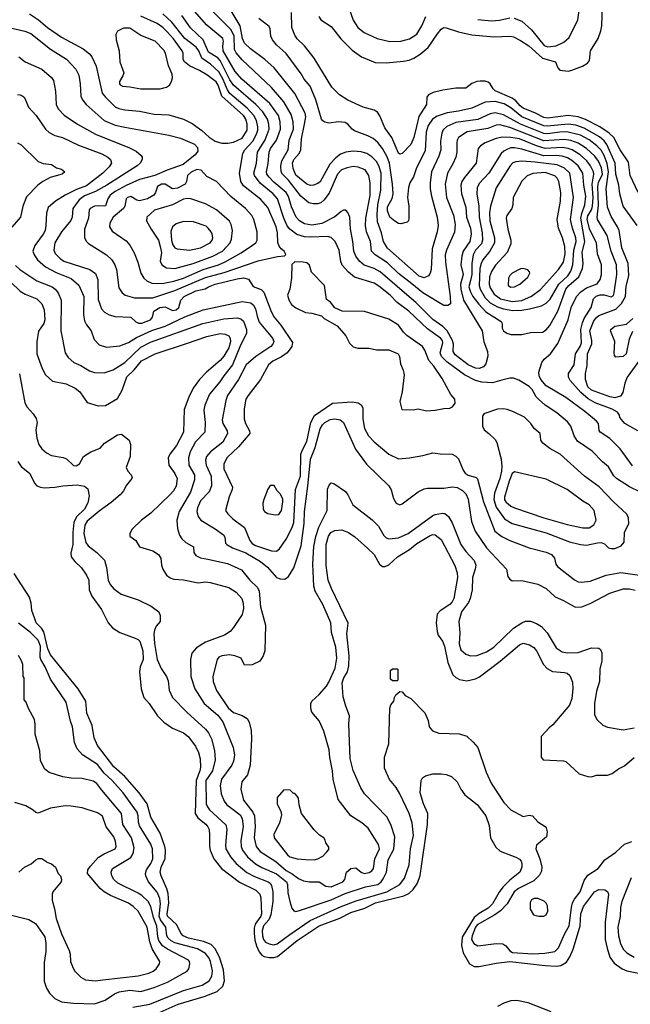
# Model space of a CAD drawing. Extents: x 997028 to 1115134, y 536408 to 618974.
# Tile 439 of 473: x 1076574 to 1081573, y 571484 to 579540. Entities that reach past the tile are written whole.
import ezdxf

# ---------------------------------------------------------------- set-up
doc = ezdxf.new("R2010")
doc.units = 0

msp = doc.modelspace()

# ---------------------------------------------------------------- linework, layer by layer
at = {"layer": '0CON10XD'}
for points in [[(1081634.3, 576175), (1081528.6, 576235), (1081486.7, 576285), (1081483.3, 576305), (1081467.9, 576327.9), (1081423, 576353), (1081285, 576406.2), (1081228, 576438), (1081168.5, 576488.5), (1081079.1, 576589.1), (1081066.5, 576615), (1081067.5, 576645), (1081112.7, 576715), (1081124.7, 576805), (1081161.7, 576865), (1081172.5, 576895), (1081167.7, 577005), (1081180.8, 577059.2), (1081194.5, 577095.5), (1081251.2, 577185), (1081271.5, 577255), (1081293.6, 577276.4), (1081325, 577288.1), (1081357.6, 577287.6), (1081415, 577271.2), (1081435, 577284.4), (1081440.7, 577305), (1081462.6, 577455), (1081458.7, 577535), (1081416.8, 577645), (1081383.7, 577773.7), (1081305.2, 577905.2), (1081301.6, 577925), (1081311.6, 578021.6), (1081306.8, 578175), (1081312.9, 578207.1), (1081344.6, 578275), (1081337.4, 578327.4), (1081312.8, 578382.8), (1081282.5, 578422.5), (1081215, 578485.7), (1081145, 578529.6), (1081085, 578550.5), (1081035, 578558.8), (1080865, 578549.4), (1080585, 578659), (1080505, 578679.3), (1080475, 578675.7), (1080405, 578648.9), (1080237.1, 578622.9), (1080166.4, 578575), (1080154.6, 578555), (1080152.2, 578532.2), (1080153.1, 578455), (1080145.5, 578415), (1080120.9, 578359.1), (1080076.9, 578283.1), (1080055.9, 578195), (1080069.1, 578085), (1080125, 577940), (1080138.2, 577865), (1080132.4, 577802.4), (1080067.1, 577652.9), (1080058.2, 577615), (1080058.6, 577555), (1080098.6, 577275), (1080100, 577215), (1080079.3, 577200.7), (1080045, 577202), (1079875, 577305.3), (1079785, 577378.6), (1079675, 577462.4), (1079585, 577551.8), (1079485.2, 577615.2), (1079453.5, 577645), (1079445.5, 577725), (1079413.3, 577803.3), (1079405.3, 577855), (1079408.6, 577915), (1079442, 578102), (1079443.4, 578205), (1079432.5, 578265), (1079402.4, 578312.4), (1079345, 578333.2), (1079305, 578337.3), (1079255, 578328.2), (1079209.2, 578310.8), (1079174.7, 578275), (1079108.3, 578121.7), (1079065, 578061.8), (1079038.6, 578041.4), (1079015, 578033.8), (1078975, 578032.3), (1078942.1, 578042.1), (1078874.6, 578095), (1078775, 578225.9), (1078724.5, 578275), (1078713.1, 578295), (1078712, 578345), (1078720, 578385), (1078772, 578475), (1078780.9, 578555), (1078815.8, 578645), (1078813.5, 578705), (1078796.4, 578765), (1078736.6, 578866.6), (1078635.4, 578985), (1078395, 579211.8), (1078345, 579267.3), (1078333.2, 579295), (1078330, 579405), (1078305, 579457.8), (1077995, 579770.4)], [(1079235, 579730.8), (1079304.5, 579535), (1079341.9, 579475), (1079395, 579435.5), (1079500, 579385), (1079605, 579361.8), (1079695.3, 579364.7), (1079765, 579383.5), (1079825, 579422.5), (1079865, 579490), (1079898.5, 579565)], [(1081590.5, 575890.5), (1081488.6, 576028.6), (1081405, 576113.1), (1081325.8, 576165), (1081318.3, 576178.3), (1081311.4, 576235), (1081295.8, 576255), (1081200, 576335), (1081045, 576448.9), (1080885, 576543.1), (1080840.8, 576595), (1080826.3, 576625), (1080824.2, 576655), (1080847.6, 576735), (1080867.2, 576762.8), (1080919.4, 576805), (1080978.3, 576891.7), (1081064.6, 577085), (1081087.5, 577185), (1081131.8, 577275), (1081167, 577313), (1081215, 577345.3), (1081300.9, 577379.1), (1081325.5, 577415), (1081336.4, 577455), (1081337.3, 577535), (1081304.7, 577625), (1081294.6, 577715), (1081240.3, 577820.3), (1081220.1, 577905), (1081225.7, 577935), (1081255.6, 577984.4), (1081264.4, 578015), (1081268.6, 578085), (1081261.7, 578195), (1081275.2, 578275), (1081272.6, 578295), (1081248, 578345), (1081216.3, 578385), (1081162.7, 578432.7), (1081095.4, 578475), (1081065, 578486.6), (1081015, 578494.5), (1080875, 578486.1), (1080805, 578508.1), (1080665, 578564.1), (1080595, 578577.1), (1080525, 578578.4), (1080475, 578568.8), (1080385, 578533.3), (1080345, 578508.6), (1080327.1, 578485), (1080311.2, 578365), (1080215, 578249.4), (1080194.6, 578215), (1080186.2, 578185), (1080189.3, 578115), (1080226.4, 578005), (1080231.6, 577925), (1080263.6, 577835), (1080269.5, 577785), (1080259.1, 577725), (1080204.6, 577645), (1080192.3, 577605), (1080186, 577535), (1080203.5, 577455), (1080183.1, 577376.9), (1080184.8, 577335), (1080206, 577246), (1080359.5, 576995), (1080373.8, 576903.8), (1080403.5, 576825), (1080406.6, 576786.6), (1080391.2, 576725), (1080369.9, 576700.1), (1080335, 576684.8), (1080305, 576687.4), (1080245, 576714.7), (1080137.7, 576797.7), (1080123.5, 576825), (1080123.9, 576885), (1080117.8, 576915), (1080074, 576994), (1080039, 577029), (1079955, 577087.8), (1079815.8, 577225.8), (1079724.5, 577304.5), (1079525.5, 577475.5), (1079475, 577503.5), (1079395, 577532.2), (1079356.9, 577565), (1079325.4, 577605), (1079309.4, 577645), (1079302.3, 577725), (1079282.4, 577827.6), (1079275.6, 577925), (1079261.2, 577961.2), (1079245, 577982.5), (1079225, 577981.2), (1079205, 577970.8), (1079152.4, 577927.6), (1079047.9, 577872.1), (1078965, 577858.6), (1078905, 577869.7), (1078863.6, 577895), (1078836.1, 577925), (1078798.2, 578008.2), (1078775, 578093.3), (1078756.2, 578126.2), (1078655, 578210.3), (1078615, 578251.2), (1078597.8, 578275), (1078594.7, 578295), (1078607.7, 578362.3), (1078615.2, 578455), (1078627.1, 578485), (1078675.7, 578555), (1078709.5, 578645), (1078706.7, 578705), (1078691.2, 578755), (1078620.3, 578855), (1078393.5, 579053.5), (1078338.4, 579115), (1078240.7, 579285), (1078235.8, 579324.2), (1078241.8, 579365), (1078235.8, 579385.8), (1078104.6, 579495), (1077964.8, 579654.8)], [(1081691.7, 576815), (1081545.9, 576615), (1081527.1, 576565), (1081510.2, 576489.8), (1081491.5, 576458.5), (1081445, 576446), (1081405, 576452.9), (1081255, 576508.3), (1081225, 576537.3), (1081206.1, 576595), (1081205.6, 576644.4), (1081218.3, 576711.7), (1081223, 576805), (1081258.6, 576888.6), (1081258.7, 576915), (1081241.9, 576995), (1081273.9, 577075), (1081295, 577103.7), (1081315, 577119.4), (1081455, 577172.7), (1081501.7, 577218.3), (1081533.6, 577275), (1081538.8, 577358.8), (1081559.2, 577445), (1081555.3, 577545), (1081504.1, 577674.1), (1081481.2, 577815), (1081468.7, 577845), (1081415, 577930.6), (1081385.3, 578005), (1081375.3, 578155), (1081393, 578295), (1081384.2, 578364.2), (1081358.2, 578428.2), (1081332.8, 578472.8), (1081298.8, 578508.8), (1081235, 578557.6), (1081165, 578596.2), (1081052, 578622), (1080995, 578620.5), (1080895, 578606.6), (1080865, 578609.4), (1080675, 578685.8), (1080535, 578762), (1080465, 578776.6), (1080425, 578770.4), (1080325, 578723.5), (1080145, 578698.6), (1080070, 578665), (1080041.8, 578638.2), (1080029.5, 578610.5), (1080020, 578545), (1080021.2, 578475), (1080005.7, 578424.3), (1079945.4, 578295), (1079934.7, 578205), (1079934.7, 578155), (1079944, 578095), (1079992, 577925), (1079998.9, 577855), (1079992.3, 577805), (1079950.7, 577665), (1079941.8, 577495), (1079934.4, 577465), (1079920.6, 577445), (1079885, 577428.2), (1079845, 577442), (1079585, 577669.2), (1079552.2, 577725), (1079535.6, 577795.6), (1079504.2, 577885), (1079499, 577945), (1079506.1, 578023.9), (1079531.6, 578145), (1079532.2, 578285), (1079514.4, 578344.4), (1079495, 578380), (1079457.8, 578417.8), (1079415.7, 578445), (1079368.7, 578458.7), (1079305, 578465.4), (1079245, 578456.2), (1079201.3, 578438.7), (1079161.5, 578408.5), (1079112.8, 578357.2), (1079035, 578214.4), (1079015, 578199.1), (1078978.8, 578185), (1078955, 578183.3), (1078925, 578193.3), (1078835, 578267.3), (1078811.6, 578321.6), (1078806.6, 578365), (1078818.4, 578395), (1078861.4, 578445), (1078875.8, 578474.2), (1078881.5, 578565), (1078906.5, 578685), (1078917.1, 578745), (1078911.6, 578775), (1078826.6, 578936.6), (1078657.3, 579145), (1078581.5, 579215), (1078462.2, 579302.2), (1078415, 579348.5), (1078396.7, 579385), (1078378.6, 579488.6), (1078305, 579612.5)], [(1081636.7, 578126.7), (1081572.5, 578265), (1081558.2, 578375), (1081489.7, 578475), (1081438.1, 578575), (1081400.1, 578610.1), (1081323.3, 578663.3), (1081206.9, 578723.1), (1081145, 578745.7), (1081065, 578757.1), (1080895, 578733.6), (1080865, 578738.3), (1080796.2, 578776.1), (1080695, 578816.1), (1080670.3, 578835), (1080636.3, 578876.3), (1080605, 578899), (1080466.7, 578956.7), (1080448.8, 578975), (1080425.4, 579015), (1080409, 579029), (1080385, 579036.7), (1080343.3, 579036.7), (1080315, 579033.6), (1080275, 579017.8), (1080225, 578980), (1080145, 578978.4), (1080036.6, 578963.4), (1079960, 578945), (1079921.4, 578925), (1079908.1, 578905), (1079903.1, 578845), (1079842, 578748), (1079821, 578665), (1079799.7, 578575), (1079775, 578518.1), (1079705, 578444.2), (1079685, 578438.6), (1079675, 578447.1), (1079620, 578575), (1079561.8, 578655), (1079522.8, 578752.7), (1079502.1, 578782.1), (1079475, 578799.6), (1079386, 578825), (1079260.2, 578880.2), (1079192.5, 578925), (1079128.8, 578988.8), (1078984.7, 579224.7), (1078905.6, 579325), (1078845, 579382.9), (1078825, 579414), (1078801.5, 579475), (1078799.7, 579599.7)], [(1079021.5, 579565), (1079038.3, 579538.3), (1079125, 579483.1), (1079203.5, 579383.5), (1079295, 579291.1), (1079372.5, 579235), (1079485, 579188.1), (1079575, 579185.6), (1079715, 579199.1), (1079761.2, 579208.8), (1079800.8, 579225), (1079852.7, 579257.3), (1079919, 579311), (1079994.8, 579425.2), (1080025, 579462.2), (1080045, 579474.5), (1080065, 579473.5), (1080165, 579439.6), (1080274.7, 579414.7), (1080455, 579400), (1080585, 579405.3), (1080615, 579398.4), (1080675, 579368.7), (1080740.9, 579325), (1080855, 579225.3), (1080959.2, 579195), (1080978, 579145), (1080995, 579127.5), (1081065, 579119.1), (1081095, 579125.4), (1081180.2, 579159.8), (1081220.8, 579185), (1081237.5, 579205), (1081247.5, 579285), (1081309.4, 579385), (1081332, 579448), (1081339.3, 579490.7), (1081345.5, 579655)], [(1080622.8, 579552.8), (1080685, 579526.9), (1080765, 579455.5), (1080867.9, 579327.9), (1080895, 579318), (1080964.6, 579325.4), (1081027.5, 579355), (1081073.1, 579395), (1081142, 579538), (1081159.6, 579655)], [(1076475, 579478.5), (1076616.7, 579445), (1076665, 579425.4), (1076827.3, 579297.3), (1076957.4, 579217.4), (1077034.7, 579134.7), (1077058.2, 579085), (1077069.6, 579015), (1077075.4, 578915), (1077087.5, 578885), (1077116.9, 578845), (1077264.8, 578714.8), (1077355, 578676.1), (1077435, 578660.7), (1077795, 578594.6), (1077889.6, 578569.6), (1078005, 578521.5), (1078028.5, 578495), (1078031.5, 578465), (1078010.5, 578435), (1077912.7, 578355), (1077781.5, 578308.5), (1077680.6, 578265), (1077555, 578232.6), (1077445.5, 578184.5), (1077355.4, 578135), (1077315.4, 578105), (1077294.6, 578075), (1077275, 578018), (1077265, 578012.9), (1077215, 578017.3), (1077186.8, 578013.2), (1077150, 577995), (1077142.5, 577985), (1077137.1, 577915), (1077103.6, 577825), (1077104.3, 577754.3), (1077120, 577725), (1077137.6, 577707.6), (1077285, 577615.5), (1077328.5, 577575), (1077352.5, 577535), (1077365, 577496.7), (1077386.3, 577346.3), (1077411.4, 577305), (1077436.2, 577285), (1077515, 577264.6), (1077665, 577264.8), (1077845, 577323), (1078095, 577430.7), (1078248.4, 577471.6), (1078525, 577567.1), (1078685, 577602.5), (1078741.7, 577608.3), (1078751.7, 577618.3), (1078740, 577645), (1078714.3, 577664.3), (1078697, 577687), (1078688.1, 577718.1), (1078684.7, 577795.3), (1078674.8, 577844.8), (1078605, 578001.9), (1078549.2, 578069.2), (1078405, 578180.9), (1078384.7, 578215), (1078373.4, 578285), (1078401.1, 578445), (1078417.1, 578475), (1078482.4, 578545), (1078512.1, 578602.1), (1078524.3, 578635), (1078524, 578664), (1078511.1, 578715), (1078490.9, 578755), (1078435, 578815.2), (1078295, 578935.8), (1078275, 578965.3), (1078236.9, 579055), (1078205, 579112.3), (1078135.4, 579175.4), (1078064.4, 579224.4), (1078039.4, 579285), (1078017.9, 579315), (1077925, 579385.9), (1077818.7, 579518.7), (1077745, 579588.6)], [(1076655, 579588.5), (1076728.2, 579538.2), (1076802.2, 579475), (1076916.9, 579396.9), (1077092.6, 579302.6), (1077145, 579260.8), (1077164.6, 579234.6), (1077198.8, 579158.8), (1077249.5, 578939.5), (1077275.5, 578905), (1077355, 578825.4), (1077385, 578811.8), (1077435, 578801.5), (1077555, 578791.2), (1077675, 578768), (1077795, 578760.4), (1077915, 578725.6), (1077985, 578690.6), (1078065, 578633.6), (1078125, 578579.5), (1078175, 578547.1), (1078229.1, 578529.1), (1078279.1, 578529.1), (1078325, 578538.8), (1078395, 578569.3), (1078435.2, 578635), (1078434.8, 578685), (1078424, 578725), (1078405.1, 578755.1), (1078227.5, 578915), (1078198.7, 579005), (1078181.7, 579031.7), (1078105, 579088.2), (1078045, 579124.7), (1077963.4, 579163.4), (1077922.1, 579195), (1077912.9, 579215), (1077911.2, 579265), (1077903.2, 579285), (1077832.9, 579382.9), (1077785, 579437.2), (1077746.4, 579476.4), (1077699, 579509), (1077565, 579567.5)], [(1081835.8, 575585.8), (1081565, 575719.1), (1081460.6, 575785), (1081437.9, 575807.9), (1081395, 575880.8), (1081345, 575921.4), (1081260.5, 576010.5), (1081140.8, 576090.9), (1081113.9, 576133.9), (1081085.4, 576215), (1081059.6, 576249.6), (1080971.9, 576321.9), (1080875.7, 576385), (1080820.6, 576435), (1080802.5, 576455), (1080770, 576515), (1080745, 576538.9), (1080660.3, 576590.3), (1080615, 576607.1), (1080585, 576607.1), (1080520.2, 576589.8), (1080445, 576569.6), (1080356.2, 576573.8), (1080305, 576587.2), (1080215, 576633.5), (1080071.8, 576741.8), (1080026.2, 576785), (1080016.2, 576815), (1080039.2, 576895), (1080034.1, 576915), (1080017.7, 576935), (1079911.6, 577011.6), (1079760.8, 577155), (1079664.8, 577224.8), (1079605.4, 577285), (1079515, 577360), (1079475, 577383.5), (1079315, 577433.5), (1079265, 577473.3), (1079212.6, 577532.6), (1079202.3, 577562.3), (1079190.4, 577655), (1079155.4, 577725), (1079125, 577758.5), (1079095, 577765.3), (1078955, 577759.5), (1078905, 577763.3), (1078842.8, 577782.8), (1078785.9, 577825.9), (1078764.5, 577854.5), (1078734.9, 577914.9), (1078685.2, 578075.2), (1078648.4, 578115), (1078543.5, 578203.5), (1078495.3, 578265), (1078490.6, 578285), (1078513.3, 578365), (1078520.8, 578455), (1078583.1, 578556.9), (1078615.7, 578645), (1078613.3, 578685), (1078601.7, 578725), (1078565, 578785.9), (1078506.8, 578846.8), (1078323.4, 579005), (1078295, 579046.7), (1078216, 579206), (1078195, 579227.8), (1078119.5, 579275), (1078074.5, 579374.5), (1077973, 579473), (1077900.7, 579575)], [(1080165, 578791.9), (1080072.3, 578777.7), (1079990.6, 578749.4), (1079953.2, 578725), (1079917.2, 578672.8), (1079901.6, 578618.4), (1079893.7, 578466.4), (1079823.4, 578326.6), (1079796.8, 578253.2), (1079767.3, 578205), (1079755.6, 578165.6), (1079748.1, 578085), (1079760, 578015), (1079760, 577915), (1079755.9, 577894.1), (1079745, 577882.5), (1079695, 577869.2), (1079675, 577872.9), (1079645, 577890), (1079605, 577924.2), (1079585.4, 577975), (1079585, 578008), (1079622.2, 578077.8), (1079631.3, 578115), (1079626.6, 578195), (1079602, 578365), (1079582.5, 578417.5), (1079545, 578485.5), (1079504.6, 578535), (1079467.2, 578567.2), (1079425, 578589.4), (1079315, 578630.4), (1079294.4, 578645), (1079261.4, 578685), (1079238.2, 578698.2), (1079185, 578702.7), (1079105, 578694.2), (1079071.2, 578701.2), (1079055, 578711.2), (1079045, 578726.7), (1078997.6, 578885), (1078951.5, 578995), (1078902, 579052), (1078876.9, 579096.9), (1078755, 579262.9), (1078676.9, 579335), (1078643.1, 579375), (1078628.6, 579405), (1078625.6, 579465), (1078615.6, 579485), (1078530.3, 579550.3)], [(1080325, 579540), (1080435, 579531.2), (1080502.9, 579537.1), (1080585, 579554.5)], [(1077565, 578973.3), (1077725, 578974.3), (1077775, 578988), (1077800, 579005), (1077817.3, 579032.7), (1077824.2, 579065), (1077821.4, 579095), (1077791.4, 579161.4), (1077767.1, 579265), (1077755, 579290.8), (1077682, 579365), (1077565, 579410.6), (1077475, 579471.4), (1077425, 579470.8), (1077373.9, 579446.1), (1077361.7, 579418.3), (1077362.5, 579375), (1077388.5, 579285), (1077394.4, 579195), (1077425.7, 579105), (1077419.1, 579080.9), (1077390.8, 579035), (1077390, 579015), (1077395.7, 579005.7), (1077415, 578995.7), (1077475, 578991.1), (1077565, 578973.3)], [(1076567.5, 579235), (1076620, 579195), (1076756.2, 579136.2), (1076835, 579066), (1076850.9, 579040.9), (1076866.9, 578955), (1076872.5, 578845), (1076889.1, 578809.1), (1076937.4, 578757.4), (1077046.3, 578686.3), (1077195, 578602.7), (1077472.6, 578492.6), (1077526.2, 578465), (1077568.8, 578428.8), (1077576.2, 578415), (1077576, 578395), (1077559.2, 578365), (1077534.3, 578345), (1077287.7, 578185), (1077195, 578132.9), (1077105, 578099.1), (1077060.8, 578065), (1077007.8, 577995), (1077003.3, 577925), (1076992.7, 577897.3), (1076916.3, 577803.7), (1076862.7, 577715), (1076854.5, 577655), (1076865, 577627.1), (1076905.3, 577585.3), (1076934.7, 577564.7), (1077148.8, 577495), (1077195, 577464.2), (1077214.6, 577414.6), (1077215, 577250), (1077242.7, 577175), (1077266.9, 577146.9), (1077305, 577125.4), (1077355, 577111.5), (1077485, 577107.1), (1077525, 577068.5), (1077547, 577057), (1077575, 577057.6), (1077644.2, 577085), (1077661.4, 577105), (1077672.9, 577155), (1077722, 577185), (1077765, 577189.3), (1077825, 577159.7), (1077854.4, 577165), (1077875.4, 577185), (1077893.8, 577245), (1077919.1, 577275), (1078015, 577320.7), (1078091.7, 577338.3), (1078119.2, 577355), (1078174.2, 577375), (1078355, 577418.8), (1078406.4, 577426.4), (1078446.1, 577416.1), (1078485, 577355.6), (1078552, 577332), (1078571.8, 577311.8), (1078632.6, 577152.6), (1078656.3, 577106.3), (1078710.8, 577040.8), (1078807.4, 576897.4), (1078802.9, 576865), (1078764.3, 576815), (1078717.7, 576782.3), (1078647.5, 576745), (1078611.5, 576715), (1078546.5, 576595), (1078443.8, 576465), (1078426, 576434), (1078411.5, 576355), (1078411.5, 576275), (1078423.5, 576235), (1078455.7, 576175), (1078457.1, 576155), (1078364.3, 576045.7), (1078271.2, 575958.8), (1078245.3, 575904.7), (1078246.2, 575865), (1078315.6, 575715), (1078314.4, 575695), (1078289.5, 575635), (1078260, 575525), (1078276.9, 575496.9), (1078319.4, 575455), (1078413.1, 575385), (1078458.5, 575278.5), (1078477.3, 575255), (1078505, 575238), (1078635, 575195.4), (1078675, 575191.9), (1078700.2, 575209.8), (1078755, 575290), (1078804.8, 575385), (1078817, 575425), (1078830.6, 575695), (1078872.9, 575805), (1078875.2, 575985), (1078888.3, 576021.7), (1078925, 576089.2), (1078958.2, 576245), (1078988.1, 576301.9), (1079135, 576402.7), (1079295, 576412.2), (1079345, 576404.3), (1079368.7, 576388.7), (1079382.9, 576365), (1079381.8, 576275), (1079395.8, 576194.2), (1079428.5, 576135), (1079474.7, 576084.7), (1079595, 575984.5), (1079675, 575948.2), (1079766.1, 575953.9), (1079875, 575974.4), (1079957, 575997), (1080017.3, 575987.3), (1080115, 575984.4), (1080145, 575969.4), (1080165, 575946), (1080204.1, 575854.1), (1080220.9, 575830.9), (1080245, 575814.4), (1080310, 575795), (1080322.4, 575782.4), (1080370, 575595), (1080464.7, 575354.7), (1080520.7, 575310.7), (1080585, 575277.5), (1080745, 575218.6), (1080885, 575183.1), (1080926.2, 575165), (1080952, 575135), (1080964, 575085), (1080976, 575065), (1081115, 574957.1), (1081145, 574941.9), (1081175, 574936.9), (1081243.1, 574946.9), (1081375, 574994.5), (1081495, 575016.2), (1081685, 574990.4)], [(1076555, 578926.7), (1076577.5, 578925), (1076600, 578915), (1076612.5, 578902.5), (1076645.7, 578825), (1076709.4, 578755), (1076784.7, 578644.7), (1076816.2, 578616.2), (1076862.6, 578592.6), (1076925, 578575.5), (1077055, 578513.6), (1077245, 578443.2), (1077294.4, 578415), (1077316.7, 578395), (1077324.5, 578365), (1077305.5, 578335), (1077253.5, 578285), (1077120.4, 578179.6), (1077040.2, 578149.8), (1076946.3, 578103.7), (1076866.9, 578055), (1076808, 578002), (1076792.4, 577957.6), (1076788.8, 577855), (1076781.2, 577815), (1076766, 577785), (1076698.1, 577691.9), (1076682.7, 577645), (1076691.8, 577615), (1076718.5, 577575), (1076785, 577516.9), (1076872.1, 577472.1), (1076995, 577421.3), (1077057.2, 577367.2), (1077098, 577275), (1077096.2, 577126.2), (1077103.5, 577075), (1077121.9, 577041.9), (1077160, 576995), (1077182.4, 576922.4), (1077225, 576879.4), (1077285, 576860.9), (1077395, 576871.5), (1077465, 576898.4), (1077531, 576939), (1077655, 576997.4), (1077765, 577033.5), (1077925, 577107.8), (1078074.8, 577165.2), (1078395, 577233.4), (1078465, 577222.9), (1078487.9, 577205), (1078503.8, 577173.8), (1078516.6, 577115), (1078535.4, 577065), (1078642.9, 576935), (1078653.5, 576906.5), (1078647.5, 576885), (1078630.5, 576865), (1078505.8, 576784.2), (1078426.9, 576715), (1078365.3, 576594.7), (1078274.7, 576465), (1078261.2, 576425), (1078232.3, 576265), (1078238.2, 576235), (1078272.9, 576175), (1078273.8, 576155), (1078237, 576083), (1078136.2, 576005), (1078102.3, 575965), (1078096.2, 575935), (1078099.6, 575895), (1078141.6, 575805), (1078145.3, 575724.7), (1078123.7, 575676.3), (1078055, 575602.5), (1078029.6, 575545), (1078023.9, 575515), (1078035.4, 575475.4), (1078058, 575445), (1078175, 575373.8), (1078242.5, 575325), (1078252.9, 575305), (1078257.9, 575257.9), (1078269.2, 575245), (1078315, 575220), (1078425, 575177.7), (1078545.7, 575105.7), (1078601.2, 575061.2), (1078675, 574976.9), (1078705, 574965.7), (1078745, 574962.5), (1078775, 574984), (1078817.5, 575055), (1078877.1, 575235), (1078902.4, 575417.6), (1078905.8, 575515), (1078932.7, 575722.7), (1078954.8, 575945.2), (1078991.7, 576038.3), (1079035, 576192.9), (1079051.5, 576225), (1079072.5, 576245), (1079115, 576269.2), (1079153.4, 576273.4), (1079197.1, 576267.1), (1079225.5, 576245), (1079321.8, 576025), (1079413, 575903), (1079596.1, 575726.1), (1079615, 575693.3), (1079633.5, 575623.5), (1079656.2, 575585), (1079685, 575570.8), (1079705, 575579.2), (1079835, 575677.5)], [(1081630, 577855), (1081514.7, 578014.7), (1081488.1, 578115), (1081478.8, 578185), (1081454, 578275), (1081447.5, 578365), (1081379.8, 578519.8), (1081358.6, 578548.6), (1081320.1, 578580.1), (1081195, 578652.7), (1081125.4, 578675.4), (1081065, 578685.8), (1080895, 578667.3), (1080865, 578670.8), (1080685, 578745.5), (1080595, 578818.7), (1080540.1, 578850.1), (1080465, 578870.5), (1080384.3, 578865.7), (1080274.2, 578815), (1080165, 578791.9)], [(1076555, 578532.5), (1076585, 578516), (1076725, 578380), (1076765, 578362), (1076835, 578356.2), (1076876.4, 578326.4), (1076915.9, 578315.9), (1076942.5, 578295), (1076922.5, 578275), (1076822.6, 578247.4), (1076762, 578215), (1076723.4, 578186.6), (1076630.5, 578090.5), (1076599.3, 578015), (1076580.9, 577925), (1076508.3, 577841.7)], [(1080595, 576963.1), (1080685, 576964.2), (1080755, 576979.5), (1080855, 576983.6), (1080885, 577001.2), (1080913, 577037), (1080979, 577155), (1081045.8, 577335), (1081069.2, 577365), (1081150, 577435), (1081181.3, 577505), (1081186.7, 577545), (1081177.6, 577635), (1081200.9, 577725), (1081167.7, 577915), (1081174.9, 577955.1), (1081200.7, 578025), (1081207.8, 578095), (1081191.7, 578185), (1081184.7, 578285), (1081145.9, 578345), (1081095, 578388.3), (1081058.5, 578408.5), (1081015, 578422.1), (1080965, 578428.8), (1080865, 578426), (1080685, 578481), (1080625, 578490), (1080595, 578490), (1080568.5, 578481.5), (1080536.7, 578465), (1080515.5, 578445), (1080415.4, 578285), (1080335, 578200), (1080318.9, 578165), (1080317.5, 578115), (1080333.9, 578013.9), (1080336.5, 577925), (1080360.4, 577795), (1080363.9, 577735), (1080353.1, 577706.9), (1080304, 577655), (1080284.9, 577615.1), (1080274, 577546), (1080275.7, 577455), (1080265.2, 577405.2), (1080250.2, 577355), (1080263.1, 577313.1), (1080284.2, 577275), (1080331.7, 577211.7), (1080389.7, 577149.7), (1080515, 577070), (1080522.5, 577055), (1080524.3, 577015), (1080535, 576994), (1080561.2, 576975), (1080595, 576963.1)], [(1077705, 577380.3), (1077755, 577384.8), (1077835, 577399.4), (1077915, 577426.3), (1078075, 577496.3), (1078200.6, 577535), (1078255, 577558), (1078386.9, 577633.1), (1078480.8, 577695), (1078505.7, 577715), (1078518.1, 577735), (1078518.5, 577805), (1078491.2, 577905), (1078475, 577936.9), (1078422.5, 577995), (1078303.1, 578093.1), (1078185.4, 578215.4), (1078105, 578256.5), (1078058.4, 578308.4), (1078025, 578313.3), (1077976.9, 578293.1), (1077946.7, 578265), (1077939.5, 578215), (1077927.8, 578195), (1077865, 578161.2), (1077825, 578155.9), (1077765, 578193.8), (1077735, 578195.3), (1077702.2, 578175), (1077686.7, 578125), (1077671.9, 578105), (1077620, 578075), (1077555, 578058.2), (1077533.8, 578063.8), (1077485, 578092.1), (1077455.8, 578085), (1077446.3, 578073.7), (1077434.5, 578015), (1077423.8, 577995), (1077337.9, 577925), (1077311.5, 577875), (1077309.4, 577845), (1077330, 577810), (1077445, 577730), (1077475.5, 577695.5), (1077511.1, 577631.1), (1077541.1, 577555), (1077564.6, 577464.6), (1077589.4, 577425), (1077615, 577402.2), (1077655.3, 577385.3), (1077705, 577380.3)], [(1080611.3, 577161.3), (1080685, 577164.3), (1080746.7, 577173.3), (1080845, 577199.6), (1080885, 577221.5), (1080916, 577254), (1080987.3, 577375), (1081061.7, 577445), (1081086.7, 577483.3), (1081101.5, 577535), (1081109.8, 577655), (1081130.2, 577725), (1081127.6, 577755), (1081098.6, 577835), (1081082.4, 577905), (1081108.8, 578085), (1081078.2, 578285), (1081035, 578323.7), (1080975, 578353.5), (1080794.5, 578374.5), (1080685, 578382.5), (1080635, 578378), (1080611.2, 578368.8), (1080588.5, 578345), (1080475.7, 578164.3), (1080427.8, 578015), (1080420.8, 577959.1), (1080423.3, 577895), (1080460.3, 577755), (1080461.6, 577715), (1080423.3, 577645), (1080364.7, 577575), (1080350.3, 577545), (1080341, 577505), (1080334.5, 577364.5), (1080344.6, 577334.6), (1080383.9, 577263.9), (1080425, 577223), (1080485, 577189.4), (1080535, 577173.1), (1080611.3, 577161.3)], [(1080604.8, 577235.2), (1080685, 577243.6), (1080765, 577278.8), (1080836.4, 577333.6), (1080986, 577495), (1081024.7, 577555), (1081039.5, 577625), (1081036.7, 577685), (1081018.1, 577755), (1080984.7, 577835), (1080973.5, 577905), (1081001.9, 578055), (1081003.8, 578125), (1080988.3, 578215), (1080973.6, 578243.6), (1080955, 578262.3), (1080875, 578288.7), (1080775, 578281.8), (1080727, 578263), (1080685, 578218.6), (1080614.4, 578085), (1080610, 578025), (1080603.3, 577995), (1080563.1, 577936.9), (1080556.2, 577915), (1080569.6, 577825), (1080595.5, 577735), (1080594.5, 577705), (1080564.5, 577635), (1080469.3, 577530.7), (1080435, 577478.9), (1080418.6, 577435), (1080415.8, 577375), (1080425.3, 577345), (1080458.6, 577295), (1080510.9, 577255), (1080604.8, 577235.2)], [(1077845, 577503.3), (1077995, 577546.2), (1078156.1, 577603.9), (1078234.8, 577645.2), (1078296.2, 577715), (1078308.8, 577745), (1078316.5, 577815), (1078304.6, 577864.6), (1078290.8, 577890.8), (1078184.7, 577984.7), (1078095, 578032.5), (1077973.8, 578073.8), (1077945, 578076.9), (1077915, 578071.2), (1077825, 578026.2), (1077677.8, 577982.2), (1077614, 577925), (1077612, 577895), (1077650, 577825), (1077710.5, 577735), (1077725, 577683.3), (1077733.6, 577635), (1077724.5, 577565), (1077736.7, 577535), (1077775, 577510), (1077845, 577503.3)], [(1077965, 577654.6), (1078055, 577672), (1078131.9, 577715), (1078149.4, 577735), (1078154.4, 577755), (1078150.6, 577785), (1078140.6, 577805), (1078118.1, 577835), (1078099.2, 577849.2), (1077996.6, 577886.6), (1077915, 577887.3), (1077855, 577869.6), (1077825.2, 577844.8), (1077812.4, 577807.6), (1077816.7, 577735), (1077828.4, 577698.4), (1077845, 577674.5), (1077864, 577664), (1077965, 577654.6)], [(1076539, 577529), (1076575, 577495.4), (1076715, 577403.8), (1076840, 577355), (1076865, 577335.8), (1076890, 577305), (1076914.3, 577245), (1076911.5, 576995), (1076945.4, 576815.4), (1076971.9, 576775), (1077018, 576735), (1077075, 576709.4), (1077145, 576666.7), (1077185, 576653.5), (1077265, 576650.5), (1077338.8, 576675), (1077435.5, 576735), (1077565, 576860.9), (1077645, 576901.2), (1078072, 577055), (1078245, 577092.4), (1078355, 577099.6), (1078385, 577092.1), (1078405, 577074.4), (1078431.6, 577005), (1078430.6, 576975), (1078375, 576863.5), (1078316.2, 576715), (1078245.8, 576625), (1078213.2, 576576.8), (1078127.3, 576475), (1078088.2, 576385), (1078080.4, 576345), (1078093.1, 576245), (1078090, 576165), (1078013.4, 576086.6), (1077969.4, 576005), (1077954.7, 575955), (1077958.5, 575895), (1078005.3, 575815), (1078005.9, 575775), (1077972.1, 575675), (1077880.5, 575515), (1077861.5, 575445), (1077866.5, 575376.5), (1077882.2, 575322.2), (1077901.2, 575291.2), (1077933.5, 575263.5), (1077995.9, 575225.9), (1078000.7, 575180.7), (1078016.7, 575155), (1078055, 575137.5), (1078115, 575125.6)], [(1079905, 576340), (1079975, 576344.2), (1080045, 576360), (1080095, 576362.5), (1080118.3, 576371.7), (1080137.5, 576402.5), (1080136.2, 576435), (1080104.4, 576474.4), (1080033.1, 576605), (1079965.4, 576705), (1079922.6, 576752.6), (1079891.1, 576835), (1079872.5, 576865), (1079743.8, 576955), (1079715, 576983.8), (1079675, 577040), (1079595, 577089.2), (1079397, 577153), (1079215, 577153.8), (1079152.7, 577182.7), (1079119.5, 577229.5), (1079085, 577250), (1079069.2, 577365), (1078963.9, 577473.9), (1078945, 577532.5), (1078925, 577550), (1078895, 577556.2), (1078825, 577557.5), (1078803, 577537), (1078800, 577425), (1078784.2, 577335), (1078767.5, 577285), (1078777, 577247), (1078798.8, 577208.8), (1078835, 577182), (1078912.5, 577145), (1078965, 577138.8), (1079045, 577116.7), (1079067.5, 577095), (1079173.3, 577035), (1079242.5, 576952.5), (1079273.2, 576893.2), (1079305, 576862.5), (1079343.2, 576853.2), (1079435, 576852.9), (1079495, 576840), (1079595, 576837.5), (1079672.5, 576805), (1079683.3, 576785), (1079690, 576725), (1079712.5, 576672.5), (1079720.9, 576635), (1079704.3, 576495.7), (1079686.2, 576415), (1079701.7, 576351.7), (1079795, 576347.5), (1079835, 576356.2), (1079905, 576340)], [(1080595, 577351.1), (1080625, 577353.6), (1080668.8, 577375), (1080735, 577432), (1080748.8, 577465), (1080747.7, 577477.7), (1080735, 577493.3), (1080695, 577504.2), (1080675, 577500), (1080605, 577465.6), (1080585, 577448), (1080574.3, 577425), (1080572, 577365), (1080595, 577351.1)], [(1076502.5, 577392.5), (1076578.1, 577318.1), (1076619.2, 577295), (1076715, 577256.2), (1076755.3, 577215), (1076774.3, 577165), (1076780, 577085), (1076770.8, 577055), (1076728.9, 576991.1), (1076714.7, 576905.3), (1076715.4, 576805), (1076758.6, 576685), (1076784, 576635), (1076842.1, 576582.1), (1076955, 576560), (1077028, 576525), (1077066, 576495), (1077125, 576406.7), (1077215, 576380), (1077275, 576384.2), (1077375, 576440), (1077411.8, 576508.2), (1077451.5, 576618.5), (1077510.3, 576675), (1077571.6, 576748.4), (1077683.9, 576806.1), (1077940.6, 576890.6), (1078105, 576948.4), (1078215, 576972.1), (1078257, 576967), (1078285, 576952.9), (1078297.3, 576935), (1078300, 576905), (1078284.7, 576855), (1078244.3, 576785.7), (1078215, 576751.8), (1078104.2, 576655.8), (1078046.5, 576595), (1077994.5, 576525), (1077957.3, 576452.7), (1077919.3, 576350.7), (1077914.4, 576165), (1077857.1, 576055), (1077803.1, 575985), (1077788.6, 575955), (1077794.4, 575895), (1077845, 575828.1), (1077863.8, 575785), (1077855, 575722), (1077833.5, 575685), (1077805.3, 575654.7), (1077648.1, 575501.9), (1077570, 575445), (1077495, 575372.5), (1077474.2, 575335.8), (1077476.2, 575315), (1077525, 575277.5), (1077555.9, 575225.9), (1077665, 575192.9), (1077710, 575165), (1077729.2, 575135), (1077735.6, 575075.6), (1077745.6, 575045), (1077776.2, 574996.2), (1077805, 574972.9), (1077835, 574961.1), (1077915, 574957.8), (1078035, 574932.7), (1078095, 574940), (1078134.4, 574935.6), (1078285, 574893.6), (1078345, 574855.6), (1078392.7, 574805), (1078404.6, 574765), (1078406.3, 574723.7), (1078395.4, 574674.6), (1078323.6, 574566.4), (1078296, 574535), (1078250, 574505), (1078094, 574446), (1078020.2, 574399.8), (1077982.1, 574357.9), (1077973.1, 574305), (1077974.4, 574165), (1078007.5, 574065), (1078085, 573944.5), (1078195, 573849.6), (1078236.2, 573796.2), (1078322.7, 573585), (1078331.8, 573525), (1078325.3, 573474.7), (1078309.3, 573440.7), (1078226.5, 573325), (1078216.2, 573275), (1078223.8, 573205), (1078248.2, 573145), (1078270.5, 573115), (1078311.8, 573085), (1078379.1, 573035), (1078395.2, 573005.2), (1078403.2, 572935), (1078384.7, 572825), (1078387.2, 572775), (1078399.1, 572745), (1078439.9, 572689.9), (1078505, 572633.4), (1078555, 572603.7), (1078675, 572552.5), (1078757.2, 572487.2), (1078767.1, 572465), (1078769.7, 572395), (1078785.3, 572325.3), (1078801.8, 572271.8), (1078819.4, 572249.4), (1078835, 572244.4), (1078865, 572251.2), (1079125, 572340.2), (1079239, 572391), (1079405.6, 572444.4), (1079504.5, 572465.5), (1079532, 572485), (1079549.9, 572510.1), (1079576.5, 572565), (1079590.4, 572665), (1079637.6, 572752.4), (1079643.9, 572855), (1079615, 572946.2), (1079583.1, 573015), (1079396.2, 573206.2), (1079366.9, 573255), (1079305, 573396.2), (1079280, 573495), (1079268.1, 573775), (1079274, 573845), (1079242.6, 573922.6), (1079221.1, 573998.9), (1079214.7, 574115), (1079228.7, 574155), (1079258.4, 574205), (1079267.9, 574252.1), (1079270.6, 574335), (1079250.8, 574515), (1079263, 574603), (1079126.9, 574885), (1079099.1, 574955), (1079081.6, 575075), (1079081.7, 575245), (1079101.7, 575315), (1079120.9, 575345), (1079155, 575359.2), (1079210, 575365), (1079265.8, 575345), (1079317.4, 575307.4), (1079421.9, 575215), (1079474.6, 575164.6), (1079520, 575085), (1079545, 575066.7), (1079565, 575066.2), (1079595, 575080), (1079666, 575145), (1079765, 575204.5), (1079825, 575255.3), (1079935, 575319.2), (1079955, 575326.8), (1079975, 575324.6), (1080025, 575285.6), (1080137.1, 575075), (1080154.6, 575014.6), (1080158.9, 574975), (1080127.8, 574805), (1080115, 574776), (1080095, 574754.5), (1080015, 574704.4), (1079992.2, 574675), (1079982.5, 574605), (1079990.5, 574535), (1079998.9, 574505), (1080035, 574454.3), (1080050.9, 574415), (1080079.7, 574279.8), (1080120.6, 574180.6), (1080145, 574157.1), (1080175, 574141.9), (1080235, 574131.1), (1080305, 574146.5), (1080337.1, 574162.9), (1080508.3, 574291.7), (1080665, 574426.2), (1080695, 574437.7), (1080746.5, 574426.5), (1080782.1, 574402.1), (1080805, 574376.9), (1080863.1, 574265), (1080892.4, 574232.4), (1080936.9, 574206.9), (1081035, 574198.8), (1081055, 574192.7), (1081076.4, 574175), (1081099.1, 574119.1), (1081102.2, 574065), (1081092.9, 573985), (1081075, 573932), (1080939.7, 573770.3), (1080907.5, 573745), (1080843.3, 573675), (1080842.5, 573505), (1080860, 573485), (1081025, 573476.2), (1081045, 573470), (1081155, 573370), (1081225, 573346.7), (1081253.9, 573346.1), (1081295, 573358.8), (1081385, 573360), (1081425, 573372), (1081475, 573410), (1081525, 573434.4), (1081605, 573502.5)], [(1081590.8, 576989.2), (1081564, 576925), (1081538, 576805), (1081513.8, 576783.8), (1081455, 576777.5), (1081443, 576793), (1081440, 576815), (1081446.1, 576906.1), (1081410, 576995), (1081413.3, 577005), (1081445, 577033.3), (1081541.7, 577048.3), (1081593.3, 577095)], [(1076571.9, 576641.9), (1076614.7, 576404.7), (1076635, 576369.2), (1076685.5, 576315.5), (1076707.6, 576277.6), (1076717.1, 576245), (1076706.9, 576185), (1076714.5, 576115), (1076731.1, 576065), (1076755, 576028), (1076794, 575995), (1076833.8, 575975), (1076928.8, 575958.8), (1076958, 575948), (1077015, 575892), (1077035, 575890), (1077062.5, 575905), (1077096.7, 575965), (1077156.2, 576005), (1077233.8, 576035), (1077268, 576075), (1077375, 576144), (1077407.7, 576147.7), (1077468.8, 576098.8), (1077480, 576065), (1077477.5, 575965), (1077446, 575875), (1077458, 575845), (1077486.2, 575815), (1077493.8, 575795), (1077491.2, 575785), (1077448.3, 575731.7), (1077424, 575685), (1077396.3, 575653.7), (1077321.4, 575588.6), (1077225, 575519.5), (1077125, 575436.2), (1077106.7, 575405), (1077097.6, 575335), (1077115, 575262), (1077133.1, 575235), (1077205, 575181.9), (1077267, 575117), (1077285, 575057.5), (1077298.8, 574955), (1077315, 574918.6), (1077345, 574883.1), (1077405, 574840), (1077544.4, 574794.4), (1077651.3, 574741.3), (1077714.1, 574694.1), (1077723.3, 574665), (1077722.5, 574615), (1077691.7, 574578.3), (1077677.1, 574545), (1077672.5, 574515), (1077676.4, 574435), (1077698.5, 574305), (1077731.9, 574231.9), (1077775.5, 574165), (1077789.1, 574130.9), (1077796.4, 574055), (1077825, 573994.3), (1077941.9, 573875), (1078096.3, 573736.4), (1078119.6, 573705), (1078144, 573655), (1078169.5, 573559.5), (1078174.2, 573485), (1078151.5, 573395), (1078096.7, 573315), (1078101.5, 573125), (1078110.2, 573100.2), (1078128.5, 573075), (1078261.5, 572951.5), (1078270, 572915), (1078259.1, 572785), (1078262.4, 572755), (1078300.3, 572690.3), (1078346, 572635), (1078433.8, 572563.8), (1078495, 572530.5), (1078608.1, 572485), (1078624.7, 572474.7), (1078636.5, 572456.5), (1078644.8, 572404.8), (1078645.7, 572325), (1078630.5, 572215), (1078614.2, 572175.8), (1078570, 572125), (1078560, 572085), (1078560.6, 572045), (1078569.5, 572015), (1078585, 571993.9), (1078615, 571977.8), (1078655, 571971.8), (1078682.1, 571977.9), (1078784, 572056), (1078951, 572169), (1079205, 572285.7), (1079328.4, 572331.6), (1079578.1, 572405), (1079684.5, 572465), (1079725, 572515.8), (1079762.7, 572625), (1079772.4, 572755), (1079797.2, 572865), (1079788, 572968), (1079763.3, 573045), (1079685.3, 573205.3), (1079655, 573258), (1079602.6, 573322.6), (1079560, 573415), (1079561.2, 573505), (1079596.2, 573615), (1079603.9, 573906.1), (1079613.3, 573935), (1079637.5, 573965), (1079642.5, 573995), (1079654.1, 574015.9), (1079685, 574042.5), (1079705, 574040), (1079730.7, 574010.7), (1079775.9, 573985.9), (1079889.2, 573869.2), (1079918, 573805), (1079926, 573755), (1079952.7, 573722.7), (1080005, 573702), (1080175, 573696.2), (1080235, 573676.7), (1080285, 573630), (1080324.3, 573584.3), (1080392.6, 573382.6), (1080432.4, 573292.4), (1080537.1, 573135), (1080595, 573075.7), (1080695, 573020), (1080745, 573031.2), (1080772.5, 573025), (1080815.8, 572975.8), (1080875, 572938.8), (1080885, 572926.7), (1080892.5, 572895), (1080885.8, 572855), (1080804.4, 572785), (1080798.5, 572755), (1080832.9, 572675), (1080847.5, 572605), (1080845.4, 572574.6), (1080829.5, 572540.5), (1080781.9, 572495), (1080658.4, 572431.6), (1080622.5, 572405), (1080563.9, 572305), (1080510.1, 572249.9), (1080463.5, 572216.5), (1080318.7, 572135), (1080304.8, 572115), (1080277.5, 572045), (1080273.8, 572015), (1080290.6, 571980.6), (1080325, 571962.2), (1080475, 571982.6), (1080528, 571978), (1080552.6, 571962.6), (1080585, 571921.2), (1080608.2, 571908.2), (1080775, 571898.1), (1080872.9, 571902.9), (1080955, 571917.3), (1080985, 571945.5), (1081036.6, 572063.4), (1081071.7, 572125), (1081090.2, 572275), (1081100.7, 572315), (1081115.3, 572345), (1081161.6, 572405), (1081193.9, 572496.1), (1081225, 572540), (1081309.2, 572595), (1081364, 572665), (1081455, 572728.8), (1081525, 572793.3), (1081585, 572816.2)], [(1081417.1, 575212.9), (1081445, 575213.3), (1081496.7, 575235), (1081523.3, 575265), (1081523.9, 575346.1), (1081560, 575415), (1081558.8, 575465), (1081543.3, 575495), (1081435.3, 575595.3), (1081318.9, 575718.9), (1081197.1, 575805), (1080999.2, 575985), (1080915, 576031.4), (1080856.7, 576075), (1080840.7, 576100.7), (1080833.3, 576155), (1080784.3, 576194.3), (1080758, 576235), (1080707, 576287), (1080615, 576332), (1080565, 576351.2), (1080535.8, 576355.8), (1080485, 576353.8), (1080383, 576317), (1080370, 576310), (1080362.5, 576295), (1080363.3, 576215), (1080376.7, 576185), (1080414.3, 576154.3), (1080465, 576103.8), (1080480.3, 576080.3), (1080514.6, 575944.6), (1080521.9, 575885), (1080517.8, 575845), (1080504.2, 575785), (1080460.4, 575665), (1080455.5, 575615), (1080475, 575551.8), (1080543.6, 575455), (1080605, 575417.2), (1080885, 575341.2), (1081075, 575268.7), (1081165, 575245.5), (1081215, 575241.9), (1081305, 575260.4), (1081335, 575261.1), (1081360.7, 575250.7), (1081395, 575219.2), (1081417.1, 575212.9)], [(1076559.4, 575925), (1076585, 575884.3), (1076655.9, 575825.9), (1076695, 575748), (1076715, 575726.9), (1076744.6, 575714.6), (1076775, 575710.5), (1076862.5, 575715), (1076926.2, 575726.2), (1077045, 575732.9), (1077105, 575722.2), (1077132.5, 575702.5), (1077142.7, 575645), (1077132.8, 575587.2), (1077103.8, 575535), (1077038.2, 575471.8), (1077017.4, 575425), (1077007.7, 575345), (1077009.7, 575245), (1076992.3, 575175), (1076995, 575146.2), (1077025, 575105.6), (1077078.9, 575055), (1077121.1, 574995), (1077138.5, 574955), (1077143.3, 574875), (1077164.6, 574824.6), (1077244.6, 574714.6), (1077298, 574605), (1077334.6, 574564.6), (1077393.8, 574525), (1077519.5, 574480.5), (1077545, 574470), (1077558.2, 574455), (1077582, 574375), (1077584.8, 574305.2), (1077560, 574245), (1077555.4, 574205.4), (1077567.8, 574065), (1077591.4, 573995), (1077635, 573946), (1077703.1, 573845), (1077755, 573791.9), (1077824.2, 573744.2), (1077915, 573704.5), (1077952.5, 573675), (1078013.6, 573595), (1078037.9, 573545), (1078051.7, 573491.7), (1078053.1, 573423.1), (1078048.4, 573395), (1078018.1, 573315), (1078010.7, 573045), (1078030.9, 573010.9), (1078097.9, 572957.9), (1078115, 572936.9), (1078123.8, 572915), (1078126.8, 572866.8), (1078127.9, 572775), (1078133.8, 572745), (1078164.5, 572675), (1078224.7, 572594.7), (1078373.7, 572483.7), (1078507.5, 572417.5), (1078540, 572385), (1078547.7, 572355), (1078554.1, 572225), (1078547.2, 572205), (1078500.7, 572139.3), (1078493, 572107), (1078492.4, 572065), (1078498.4, 572008.4), (1078511.6, 571961.6), (1078533.1, 571913.1), (1078555, 571886.8), (1078575, 571875.9), (1078615, 571867.4), (1078655, 571867.3), (1078685, 571875.2), (1078845, 572006.2), (1079026.2, 572125), (1079195, 572187.6), (1079284, 572236), (1079398.3, 572271.7), (1079485.6, 572315), (1079719.2, 572370.8), (1079758.3, 572391.7), (1079795.6, 572424.4), (1079830.6, 572475), (1079851.7, 572538.3), (1079913.4, 572955), (1079914.5, 573045), (1079879.5, 573125), (1079852.2, 573215), (1079860, 573315), (1079872.2, 573337.8), (1079895, 573354.4), (1079955, 573368.9), (1080025, 573370.5), (1080065, 573365.6), (1080108.9, 573348.9), (1080155, 573304), (1080184.6, 573244.6), (1080217.6, 573197.6), (1080317.6, 573117.6), (1080389.2, 573025), (1080416.4, 572946.4), (1080426.9, 572845), (1080470.9, 572770.9), (1080508.1, 572738.1), (1080635, 572689.1), (1080665, 572671.4), (1080678.1, 572655), (1080685.5, 572635), (1080685.5, 572605), (1080668.5, 572565), (1080585, 572498.8), (1080528.2, 572441.8), (1080498.2, 572401.8), (1080444.2, 572305.8), (1080408.7, 572271.4), (1080335, 572228), (1080294.6, 572195.4), (1080196.1, 572033.9), (1080190.9, 571965), (1080203.4, 571905), (1080255.7, 571815.7), (1080294.4, 571794.4), (1080335, 571792.2), (1080475, 571821.9), (1080585, 571833), (1080875, 571800.8), (1080965, 571795.9), (1081005, 571802.9), (1081050.5, 571829.5), (1081077.7, 571872.3), (1081104.5, 571935), (1081148.7, 572078.7), (1081161.4, 572125), (1081166.3, 572223.7), (1081189.2, 572285), (1081279.4, 572405), (1081315, 572423.2), (1081365, 572420.4), (1081386.5, 572406.5), (1081394.5, 572385), (1081365.9, 572155), (1081367.4, 572015), (1081382.1, 571942.1), (1081405, 571870), (1081440.4, 571820.4), (1081505, 571775.4), (1081545, 571758.2), (1081745, 571717.5)], [(1081235, 575382.5), (1081273.2, 575406.8), (1081292.1, 575445), (1081275.4, 575525), (1081235, 575571.1), (1081185, 575601.1), (1081055, 575696.9), (1080885, 575781.4), (1080625, 575839.2), (1080605, 575827.5), (1080580, 575765), (1080542.2, 575632.2), (1080542.3, 575612.3), (1080552.5, 575595), (1080595, 575560), (1080625, 575545.4), (1080865.3, 575465.3), (1081055, 575410), (1081185, 575382.7), (1081235, 575382.5)], [(1078115, 575125.6), (1078275, 575090.5), (1078389.4, 575039.4), (1078456.7, 574955), (1078520.6, 574895), (1078534.5, 574865), (1078544.6, 574735), (1078587.1, 574585), (1078580, 574375), (1078568, 574335), (1078539.1, 574290.9), (1078478.3, 574261.7), (1078415, 574257.5), (1078386.7, 574315), (1078335, 574335.6), (1078292.6, 574342.6), (1078230, 574335), (1078205, 574324.2), (1078189.2, 574305), (1078153.7, 574166.3), (1078158.5, 574125), (1078185, 574050.8), (1078279.3, 573909.3), (1078325, 573871.5), (1078395, 573847.1), (1078435, 573822), (1078453.4, 573793.4), (1078468.9, 573725), (1078472.7, 573655), (1078459.9, 573440.1), (1078438.3, 573361.7), (1078391.5, 573305), (1078384.6, 573245.4), (1078406.4, 573155), (1078483.4, 573055), (1078497, 573027), (1078500.3, 572935), (1078492.9, 572845), (1078509.3, 572775), (1078542.1, 572735), (1078671.7, 572651.7), (1078755, 572577.7), (1078805, 572551.2), (1078855, 572514.6), (1078897.5, 572495), (1078945.6, 572485.6), (1079025, 572487.5), (1079080, 572450), (1079124, 572444), (1079219.4, 572485), (1079234.4, 572505), (1079248.1, 572565), (1079285, 572596.4), (1079325, 572601.1), (1079370, 572565), (1079395, 572553.9), (1079435, 572562.7), (1079457.1, 572575), (1079470.5, 572595), (1079482.1, 572675), (1079519.6, 572755), (1079512.4, 572792.4), (1079425.5, 572925), (1079375, 572968.5), (1079285, 573026.9), (1079180.7, 573160.7), (1079139.1, 573325), (1079135.3, 573395.3), (1079112.2, 573502.2), (1079108.2, 573565), (1079065, 573718), (1079024.6, 573804.6), (1078966.2, 573875), (1078956.2, 573905), (1078956.2, 573945), (1078966.2, 573965), (1079025, 574018.8), (1079085, 574088), (1079105, 574120), (1079156.7, 574235), (1079171.3, 574315), (1079162.8, 574405), (1079126.8, 574525), (1079121.8, 574605), (1079054.6, 574755), (1078993.9, 574865), (1078982.5, 574905), (1078974.7, 575085), (1078981.7, 575228.3), (1078997.5, 575312.5), (1079022.3, 575387.7), (1079090.6, 575525), (1079095, 575700), (1079107.7, 575732.3), (1079125, 575750), (1079145, 575746.2), (1079240, 575680), (1079261.3, 575651.3), (1079299.8, 575569.8), (1079458.5, 575448.5), (1079510.6, 575395), (1079555, 575320.6), (1079575, 575301.5), (1079595, 575292.7), (1079675, 575301.1), (1079754.7, 575335.3), (1079955, 575484.4), (1079975, 575491.1), (1080035, 575502.9), (1080055, 575498.6), (1080085.5, 575475.5), (1080113.3, 575423.3), (1080184.8, 575244.8), (1080225, 575189.5), (1080295, 575115.8), (1080307.2, 575077.2), (1080303.8, 575045), (1080281.8, 574975), (1080277.5, 574875), (1080261.1, 574805), (1080247.4, 574772.6), (1080191, 574695), (1080169.7, 574615), (1080175.9, 574524.1), (1080172, 574432), (1080184.3, 574385), (1080225, 574349.2), (1080265, 574335.7), (1080315, 574336.7), (1080395, 574367.1), (1080455, 574406.4), (1080615, 574562.2), (1080683.3, 574605), (1080715, 574617.5), (1080755, 574619.2), (1080805, 574600), (1080845, 574575.8), (1080892.2, 574522.2), (1080965, 574400.8), (1081015, 574367.8), (1081055, 574360.5), (1081145, 574361.4), (1081255, 574401.2), (1081315, 574397.5), (1081328.3, 574388.3), (1081339.5, 574359.5), (1081340, 574295), (1081322.5, 574225), (1081319.4, 574125), (1081295.7, 574045), (1081280, 573945), (1081280, 573855), (1081298.8, 573815), (1081348.3, 573768.3), (1081385, 573750.8), (1081515, 573730), (1081605, 573746.9)], [(1078665, 575487.5), (1078695, 575491.2), (1078718, 575525), (1078729.2, 575595), (1078727, 575617), (1078708.3, 575658.3), (1078682.5, 575685), (1078658.3, 575728.3), (1078625, 575730), (1078605, 575700), (1078571.2, 575615), (1078563.8, 575585), (1078566.2, 575535), (1078576.7, 575515), (1078605, 575500), (1078665, 575487.5)], [(1079835, 575677.5), (1079885, 575702), (1079913, 575707), (1080045, 575706.4), (1080115, 575716.8), (1080155, 575711.1), (1080198.2, 575688.2), (1080225, 575661.9), (1080245, 575618), (1080273.4, 575433.4), (1080303.5, 575355), (1080395, 575219.5), (1080558.8, 575045), (1080571.2, 574985), (1080583.3, 574965), (1080605, 574950), (1080685, 574950.6), (1080815, 574922.7), (1080884.2, 574885), (1080957.2, 574817.2), (1081025, 574788.6), (1081083.3, 574755), (1081125, 574734.3), (1081175, 574735.6), (1081245, 574762.2), (1081405, 574848.2), (1081515, 574883.3), (1081565, 574883.2), (1081613, 574873)], [(1077675, 571397.5), (1077871.4, 571485), (1078085, 571546.7), (1078190.1, 571589.9), (1078237.3, 571632.7), (1078250.3, 571675), (1078243.2, 571765), (1078212.5, 571862.5), (1078177.9, 571935), (1078142.3, 571972.3), (1078078.3, 571998.3), (1077955, 572026.6), (1077911.2, 572045), (1077893.4, 572065), (1077861.2, 572135), (1077782.6, 572205), (1077780.7, 572225), (1077795.8, 572315), (1077790.1, 572390.1), (1077779.5, 572429.5), (1077730.8, 572535), (1077724.2, 572565), (1077733.3, 572605), (1077763.4, 572676.6), (1077767.2, 572745), (1077762.8, 572775), (1077722.7, 572885), (1077647.1, 573015), (1077616.8, 573125), (1077552, 573215), (1077435, 573349.2), (1077345, 573426.2), (1077210.4, 573600.4), (1077183.8, 573665), (1077166.5, 573765), (1077124.5, 573865), (1077114.5, 573965), (1077053.3, 574065), (1076825, 574342.1), (1076805, 574391.1), (1076771, 574531), (1076752.2, 574562.2), (1076710, 574605), (1076693.8, 574645), (1076673.5, 574705), (1076667.5, 574765), (1076653.3, 574815), (1076529.7, 575009.7)], [(1077500, 571460), (1077639.2, 571485), (1077915, 571597.4), (1078067.9, 571642.1), (1078124.6, 571675), (1078146.7, 571715), (1078152.8, 571757.2), (1078137.2, 571835), (1078125, 571862.3), (1078095, 571899.3), (1078028.7, 571938.7), (1077845, 571985.9), (1077813, 572003), (1077790, 572025), (1077779.7, 572045), (1077769.2, 572115), (1077726.6, 572175), (1077715.7, 572205), (1077726, 572305), (1077721.1, 572348.9), (1077700.4, 572400.4), (1077629.6, 572485), (1077606.5, 572535), (1077603.5, 572555), (1077612.5, 572585), (1077646.7, 572635), (1077664.1, 572675), (1077661.2, 572755), (1077646.6, 572795), (1077554.7, 572945), (1077546.7, 572975), (1077545, 573026.7), (1077534.7, 573055), (1077420.7, 573215), (1077329.6, 573315), (1077265.8, 573375), (1077212, 573445), (1077087.1, 573525), (1077043.2, 573573.2), (1077023.5, 573625), (1077006.2, 573755), (1076990.4, 573800.4), (1076953.1, 573955), (1076824.8, 574144.8), (1076782.9, 574245), (1076746.8, 574305), (1076741.9, 574325), (1076745, 574413.8), (1076725, 574463.3), (1076663.1, 574525), (1076565, 574601.2)], [(1076485, 572220), (1076647.6, 572177.6), (1076704, 572144), (1076780, 572035), (1076788, 571985), (1076786.8, 571916.8), (1076773.2, 571825), (1076774.3, 571674.3), (1076792, 571615), (1076818.8, 571575), (1076862.1, 571532.1), (1076915, 571504), (1077015, 571493.1), (1077185, 571487.9), (1077272.7, 571517.3), (1077349.7, 571570.3), (1077388, 571585), (1077475, 571598.8), (1077565, 571588), (1077675, 571621.8), (1077784.3, 571665.7), (1077944, 571755), (1077959.2, 571775), (1077967.1, 571815), (1077964.3, 571835), (1077955.6, 571845), (1077785, 571935.2), (1077742.4, 571962.4), (1077712.8, 572005), (1077703.9, 572035), (1077696, 572124), (1077667.9, 572195), (1077646.7, 572285), (1077625, 572326.5), (1077575, 572374.6), (1077545, 572394.7), (1077376.9, 572475), (1077345, 572504.3), (1077327.8, 572535), (1077322.5, 572565), (1077334.4, 572595), (1077483.1, 572685), (1077502.8, 572717.2), (1077512.2, 572765), (1077488.7, 572845), (1077417.3, 572955), (1077406.1, 573045), (1077245, 573235.6), (1077205, 573290), (1077175, 573310), (1077085, 573330.6), (1076995, 573334.4), (1076927.5, 573345), (1076815, 573381.4), (1076778.3, 573408.3), (1076744, 573475), (1076737.7, 573557.7), (1076700, 573695), (1076700, 573775), (1076693.8, 573815), (1076646.7, 573905), (1076627, 573957), (1076610, 573975), (1076610, 574155), (1076602.5, 574165), (1076600, 574265), (1076588.8, 574295), (1076565, 574337.5)], [(1079665, 574130), (1079625, 574130), (1079610, 574145), (1079610, 574215), (1079625, 574230), (1079665, 574230), (1079670, 574225), (1079670, 574135), (1079665, 574130)], [(1078985, 572667.5), (1079015, 572674.2), (1079055, 572696.7), (1079089.5, 572730.5), (1079105, 572750), (1079105, 572770), (1079080, 572805), (1079075.9, 572825.9), (1079063.3, 572845), (1079028.3, 572868.3), (1078985, 572911.2), (1078880, 573045), (1078861.2, 573115), (1078855, 573170), (1078846.1, 573186.1), (1078825, 573210), (1078815, 573210), (1078787, 573237), (1078735, 573237.5), (1078682.5, 573175), (1078682, 573125), (1078711.7, 573061.7), (1078717.1, 573035), (1078700.8, 572965), (1078655.6, 572875), (1078656.9, 572845), (1078765, 572705.8), (1078785, 572690.6), (1078844.6, 572674.6), (1078915, 572668.6), (1078985, 572667.5)], [(1077195, 571677.5), (1077255, 571683.1), (1077545, 571717.3), (1077631.3, 571738.7), (1077665.8, 571754.2), (1077691.9, 571775), (1077717.5, 571815), (1077721.5, 571835), (1077657.7, 571937.7), (1077640, 571995), (1077616.1, 572115), (1077543.6, 572245), (1077503.5, 572285), (1077465, 572311.8), (1077317.1, 572375), (1077264.3, 572404.3), (1077231.7, 572431.7), (1077128.8, 572555), (1077132, 572585), (1077154, 572615), (1077216.7, 572685), (1077264.2, 572715), (1077354.6, 572755.4), (1077364.4, 572775), (1077359.1, 572815), (1077345.4, 572855), (1077280.4, 572935), (1077252.6, 573022.6), (1077210.5, 573050.5), (1077085, 573090.6), (1076995, 573105.6), (1076945, 573106.9), (1076825, 573088.1), (1076725, 573046.7), (1076705, 573053.3), (1076685, 573073.3), (1076625, 573108), (1076535, 573134)], [(1076565.7, 572564.3), (1076613.3, 572605), (1076667.5, 572632.5), (1076705, 572667.5), (1076725, 572677.5), (1076755, 572677.5), (1076787.5, 572655), (1076796.4, 572646.4), (1076835, 572633.3), (1076866.7, 572605), (1076890, 572555), (1076906.7, 572535), (1076916.1, 572506.1), (1076913.3, 572485), (1076846, 572405), (1076840, 572385), (1076840, 572335), (1076859.5, 572265), (1076872, 572185), (1076915, 572062), (1076977.5, 571925), (1076985.7, 571895), (1076990, 571835), (1077010.9, 571780.9), (1077026, 571755), (1077075, 571706), (1077113.3, 571685), (1077195, 571677.5)], [(1081580.4, 572519.6), (1081502.6, 572325), (1081492.5, 572275), (1081490.8, 572205), (1081470.6, 572115), (1081475.4, 572044.6), (1081491.7, 571981.7), (1081515, 571934.4), (1081545, 571905.5), (1081605, 571870.4)], [(1080825, 572204.2), (1080865, 572206.2), (1080883.9, 572216.1), (1080898, 572245), (1080895, 572290), (1080885, 572312.5), (1080867.7, 572327.7), (1080815, 572350.8), (1080785, 572350.8), (1080765, 572338), (1080753.6, 572316.4), (1080752.1, 572262.1), (1080780, 572215), (1080825, 572204.2)], [(1080923.5, 571423.5), (1080735.2, 571495.2), (1080645, 571514.2), (1080595, 571512.6), (1080536.1, 571493.9), (1080485, 571465.9)]]:
    msp.add_lwpolyline(points, dxfattribs=at)

doc.saveas('drawing.dxf')
